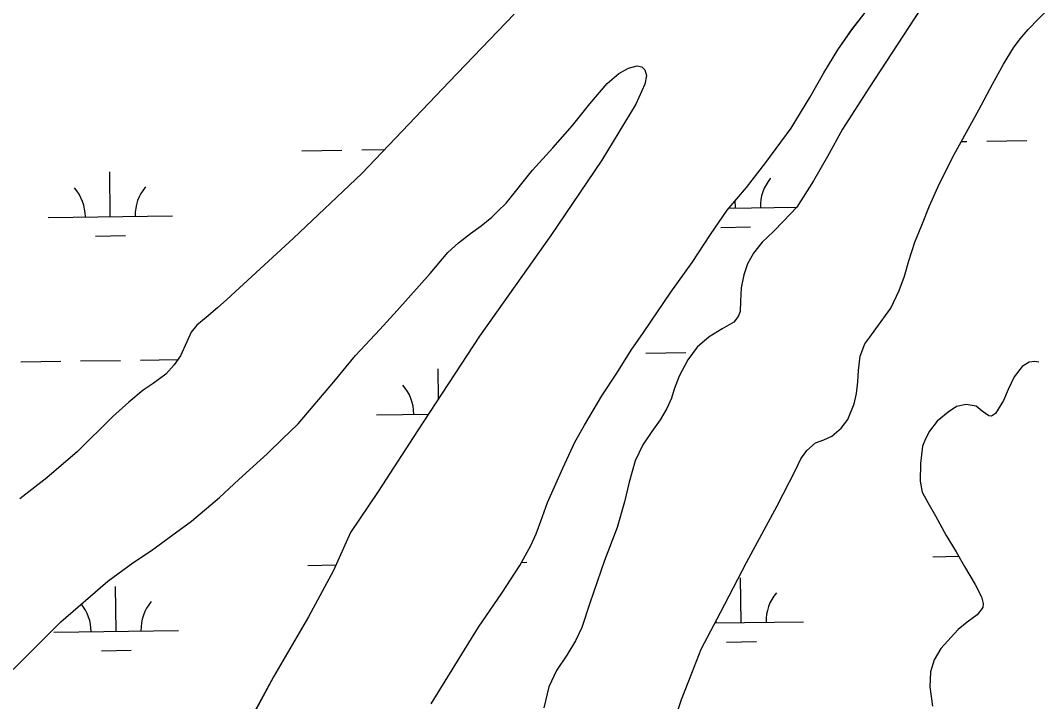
# Model space of a CAD drawing. Extents: x 3767014 to 3805179, y 361544 to 387384.
# Drawn here: x 3786662 to 3787479, y 367509 to 368056 of the extents above; entities that cross this region are included whole.
import ezdxf

# ---------------------------------------------------------------- set-up
doc = ezdxf.new("R2010")
doc.units = 0
for name, color, linetype in [('V-RIVR-EDGE', 7, 'Continuous'), ('V-TOPO-SHOR', 7, 'Continuous'), ('V-WETL-SWMP', 7, 'Continuous')]:
    doc.layers.add(name, color=color, linetype=linetype)

msp = doc.modelspace()

# ---------------------------------------------------------------- linework, layer by layer
at = {"layer": 'V-RIVR-EDGE'}
msp.add_spline([(3785266.865, 377529.211), (3785342.8, 377494.248), (3785391.258, 377467.439), (3785439.72, 377442.249), (3785475.246, 377418.707), (3785525.316, 377389.469), (3785575.383, 377359.422), (3785621.413, 377331.811), (3785722.351, 377269.288), (3785796.661, 377231.094), (3785852.385, 377199.415), (3785928.324, 377166.069), (3785964.678, 377149.804), (3786028.506, 377124.576), (3786060.018, 377113.175), (3786092.316, 377092.068), (3786117.34, 377073.405), (3786135.083, 377053.143), (3786154.458, 377039.347), (3786176.258, 377024.735), (3786206.946, 377006.867), (3786256.211, 376979.248), (3786328.098, 376942.677), (3786374.949, 376919.917), (3786491.265, 376862.208), (3786553.467, 376833.749), (3786619.713, 376805.279), (3786729.589, 376759.718), (3786796.656, 376736.099), (3786845.136, 376718.187), (3786867.767, 376712.469), (3787003.51, 376661.992), (3787089.16, 376631.048), (3787163.496, 376603.367), (3787230.559, 376578.13), (3787257.223, 376568.359), (3787300.044, 376551.27), (3787354.992, 376532.533), (3787409.127, 376512.181), (3787544.074, 376466.558), (3787612.756, 376442.126), (3787657.197, 376425.841), (3787730.724, 376398.162), (3787781.63, 376380.244), (3787834.96, 376361.511), (3787891.524, 376341.961), (3787940, 376322.432), (3787998.976, 376297.215), (3788050.697, 376281.721), (3788117.768, 376259.719), (3788176.757, 376240.164), (3788221.198, 376223.879), (3788259.981, 376209.226), (3788406.252, 376164.383), (3788541.215, 376125.23), (3788606.67, 376104.041), (3788679.39, 376077.173), (3788748.889, 376055.974), (3788871.693, 376005.528), (3788969.454, 375966.467), (3789047.013, 375933.926), (3789119.723, 375903.014), (3789155.253, 375881.09), (3789182.716, 375867.274), (3789214.225, 375854.256), (3789257.04, 375834.74), (3789281.286, 375828.21), (3789303.105, 375821.686), (3789328.955, 375809.491), (3789367.724, 375789.177), (3789414.577, 375767.225), (3789468.708, 375745.255), (3789509.105, 375728.981), (3789555.157, 375710.266), (3789585.849, 375694.015), (3789620.578, 375675.328), (3789681.97, 375646.062), (3789753.859, 375610.3), (3789792.633, 375591.603), (3789842.712, 375566.408), (3789897.64, 375539.584), (3789938.019, 375516.03), (3789968.727, 375506.25), (3790004.289, 375497.265), (3790030.972, 375494.773), (3790047.128, 375487.455), (3790077.007, 375469.589), (3790124.633, 375433.077), (3790192.442, 375382.768), (3790252.165, 375332.478), (3790290.91, 375302.459), (3790337.741, 375271.611), (3790406.357, 375220.491), (3790469.329, 375175.855), (3790570.248, 375106.054), (3790647.751, 375050.868), (3790691.367, 375028.115), (3790744.667, 374997.251), (3790806.838, 374955.852), (3790873.863, 374915.249), (3790932, 374877.903), (3791002.231, 374825.97), (3791052.265, 374782.175), (3791082.927, 374753.793), (3791131.331, 374705.149), (3791170.05, 374664.616), (3791192.631, 374638.681), (3791220.891, 374620.01), (3791288.67, 374557.569), (3791322.577, 374533.223), (3791362.944, 374504.817), (3791396.042, 374480.473), (3791434.785, 374449.645), (3791482.407, 374411.517), (3791534.052, 374365.291), (3791646.192, 374254.216), (3791707.514, 374196.644), (3791738.968, 374161.791), (3791773.65, 374123.694), (3791803.497, 374092.888), (3791829.321, 374070.18), (3791830.912, 374059.662), (3791837.316, 374032.958), (3791849.409, 374017.562), (3791884.123, 373992.405), (3791930.977, 373971.262), (3791954.393, 373955.838), (3791993.134, 373924.202), (3792026.979, 373874.785), (3792047.912, 373836.722), (3792063.186, 373799.482), (3792086.509, 373746.857), (3792112.249, 373690.181), (3792141.261, 373648.864), (3792158.993, 373624.558), (3792177.552, 373607.528), (3792214.702, 373586.409), (3792255.083, 373563.665), (3792301.119, 373538.48), (3792346.34, 373510.871), (3792382.671, 373485.71), (3792422.225, 373455.689), (3792479.537, 373411.875), (3792548.144, 373356.711), (3792619.168, 373298.307), (3792672.431, 373252.077), (3792709.534, 373212.357), (3792750.656, 373162.113), (3792839.385, 373068.08), (3792888.572, 373008.92), (3792945.027, 372945.699), (3792999.062, 372884.91), (3793053.898, 372820.884), (3793149.89, 372720.363), (3793208.761, 372653.092), (3793261.195, 372598.777), (3793315.232, 372538.796), (3793358.792, 372493.399), (3793409.592, 372432.618), (3793462.809, 372367.787), (3793498.283, 372323.219), (3793536.997, 372280.26), (3793578.124, 372232.443), (3793604.724, 372196.792), (3793668.438, 372125.466), (3793703.128, 372090.604), (3793760.41, 372034.66), (3793806.384, 371984.404), (3793839.438, 371942.268), (3793939.427, 371823.136), (3793981.333, 371763.186), (3794029.674, 371688.662), (3794050.609, 371651.408), (3794073.177, 371620.62), (3794178.796, 371488.535), (3794237.625, 371404.28), (3794268.243, 371358.106), (3794301.293, 371314.353), (3794332.724, 371269.794), (3794395.613, 371192), (3794429.476, 371149.862), (3794472.201, 371093.953), (3794523.788, 371024.274), (3794601.175, 370922.181), (3794640.679, 370871.942), (3794687.421, 370805.509), (3794733.389, 370752.828), (3794829.339, 370635.323), (3794895.463, 370557.521), (3794959.948, 370470.826), (3795013.158, 370403.569), (3795070.394, 370329.023), (3795159.854, 370203.448), (3795225.98, 370126.454), (3795296.13, 370041.363), (3795379.18, 369940.065), (3795459.001, 369841.201), (3795508.163, 369772.337), (3795554.103, 369708.333), (3795661.315, 369566.538), (3795715.338, 369500.897), (3795762.105, 369444.169), (3795798.366, 369390.703), (3795915.247, 369234.327), (3795963.601, 369165.465), (3796028.082, 369077.153), (3796043.387, 369052.853), (3796054.672, 369037.459), (3796077.242, 369007.48), (3796148.213, 368927.239), (3796183.677, 368878.627), (3796226.382, 368814.631), (3796275.531, 368740.105), (3796314.222, 368688.25), (3796353.714, 368633.158), (3796401.268, 368567.533), (3796456.873, 368487.33), (3796513.292, 368409.551), (3796545.533, 368365.8), (3796626.113, 368246.716), (3796670.449, 368188.377), (3796704.298, 368140.578), (3796751.041, 368074.145), (3796787.308, 368023.105), (3796838.907, 367958.278), (3796844.528, 367942.09), (3796845.295, 367925.104), (3796846.094, 367921.059), (3796852.559, 367919.425), (3796863.071, 367918.59), (3796875.166, 367904.003), (3796903.398, 367874.01), (3796931.629, 367844.017), (3796952.579, 367812.424), (3796982.392, 367767.87), (3797007.371, 367730.606), (3797037.194, 367690.095), (3797062.185, 367657.684), (3797075.869, 367631.77), (3797095.223, 367609.078), (3797126.665, 367569.372), (3797156.484, 367527.244), (3797212.099, 367451.085), (3797254.808, 367388.706), (3797302.183, 367327.228)], degree=3, dxfattribs=at)
at = {"layer": 'V-TOPO-SHOR'}
for points in [[(3787451.201, 368020.77), (3787459.227, 368033.731), (3787464.548, 368040.93), (3787470.839, 368048.549), (3787479.171, 368057.099), (3787489.427, 368067.171), (3787507.73, 368089.322), (3787515.09, 368101.383), (3787525.298, 368117.443), (3787535.157, 368131.726), (3787546.355, 368143.394), (3787561.281, 368159.176), (3787570.638, 368169.911), (3787590.422, 368187.876), (3787600.682, 368197.754), (3787608.201, 368203.437), (3787614.029, 368205.937)], [(3787419.148, 368118.59), (3787374.89, 368050.046), (3787343.575, 368002.145), (3787321.919, 367968.621), (3787309.699, 367946.622), (3787298.596, 367927.102), (3787285.174, 367906.055), (3787274.559, 367894.601), (3787266.412, 367886.544), (3787257.397, 367877.879), (3787250.448, 367869.066), (3787245.549, 367860.6), (3787242.53, 367851.689), (3787240.527, 367841.33), (3787239.915, 367830.416), (3787239.624, 367822.261), (3787238.055, 367818.196)], [(3787058.313, 368060.847), (3787006.048, 368006.44), (3786935.996, 367932.841), (3786881.015, 367881.114), (3786827.64, 367831.883), (3786820.052, 367825.118), (3786810.912, 367817.528), (3786803.505, 367811.355), (3786798.936, 367805.549), (3786795.393, 367797.9), (3786790.465, 367786.784), (3786785.443, 367779.394), (3786778.654, 367771.96), (3786768.533, 367764.444), (3786760.316, 367759.138), (3786748.87, 367749.526), (3786736.095, 367738.117), (3786707.828, 367709.83), (3786683.113, 367688.895), (3786661.441, 367671.962)], [(3786991.534, 367507.547), (3787029.583, 367568.966), (3787048.251, 367596.33), (3787062.921, 367618.487), (3787071.557, 367634.509), (3787075.842, 367643.942), (3787079.62, 367653.952), (3787084.945, 367668.909), (3787097.419, 367696.512), (3787107.018, 367717.367), (3787114.827, 367731.109), (3787128.582, 367754.62), (3787140.603, 367772.687), (3787152.32, 367791.24), (3787162.179, 367805.523), (3787184.064, 367837.777), (3787201.05, 367861.562), (3787216.011, 367883.924), (3787229.171, 367903.591), (3787244.924, 367921.753), (3787260.436, 367941.674), (3787280.764, 367969.275), (3787295.768, 367993.896), (3787306.96, 368013.808), (3787317.997, 368032.048), (3787329.376, 368048.334), (3787340.034, 368062.047)], [(3787142.301, 368013.174), (3787150.151, 368017.392), (3787156.977, 368019.23), (3787160.827, 368018.441), (3787163.24, 368016.143), (3787164.436, 368011.461), (3787163.232, 368004.56), (3787155.965, 367988.669), (3787128.608, 367943.517), (3787087.685, 367883.107), (3787030.568, 367802.561), (3786980.605, 367726.513), (3786949.013, 367677.916), (3786926.854, 367644.97), (3786913.273, 367614.393), (3786893.18, 367577.177), (3786865.106, 367529.258), (3786843.512, 367489.256)], [(3787186.667, 367493.281), (3787192.709, 367511.004), (3787200.829, 367532.117), (3787208.505, 367551.255), (3787223.879, 367580.697), (3787244.683, 367620.877), (3787269.478, 367666.457), (3787284.191, 367694.9), (3787288.477, 367704.137), (3787293.226, 367710.637), (3787300.239, 367716.898), (3787306.756, 367719.415), (3787313.264, 367722.227), (3787320.766, 367728.598), (3787326.089, 367735.698), (3787331.178, 367748.293), (3787333.036, 367756.49), (3787334.082, 367765.843), (3787334.84, 367774.895), (3787336.026, 367786.507), (3787339.712, 367796.319), (3787343.896, 367801.726), (3787348.74, 367808.423), (3787360.7, 367825.016), (3787367.423, 367839.026), (3787371.558, 367850.517), (3787375.177, 367862.977), (3787380.015, 367877.825), (3787385.468, 367891.508), (3787391.664, 367907.077), (3787399.862, 367924.952), (3787411.462, 367948.213), (3787431.395, 367983.953), (3787442.272, 368004.644), (3787451.201, 368020.77)], [(3786656.131, 367534.994), (3786694.461, 367573.153), (3786731.941, 367605.988), (3786752.098, 367620.721), (3786767.169, 367630.617), (3786786.457, 367644.742), (3786799.288, 367653.993), (3786821.695, 367673.005), (3786837.241, 367687.527), (3786848.864, 367697.927), (3786859.905, 367708.116), (3786872.272, 367720.107), (3786884.739, 367732.194), (3786913.462, 367765.796), (3786930.907, 367786.943), (3786950.324, 367807.747), (3786964.281, 367823.015), (3786990.839, 367852.832), (3787005.059, 367869.48), (3787013.599, 367877.449), (3787023.235, 367884.852), (3787031.918, 367891.057), (3787040.288, 367897.941), (3787045.181, 367902.676), (3787051.988, 367909.225), (3787073.038, 367935.567), (3787089.285, 367953.544), (3787105.14, 367971.411), (3787118.95, 367988.739), (3787132.979, 368005.088), (3787142.301, 368013.174)], [(3787238.055, 367818.196), (3787234.537, 367813.594), (3787225.237, 367808.453), (3787214.893, 367802.012), (3787205.087, 367793.524), (3787197.675, 367783.523), (3787190.833, 367770.393), (3787186.671, 367759.981), (3787184.693, 367752.668), (3787180.965, 367744.523), (3787175.497, 367735.356), (3787168.858, 367725.962), (3787161.563, 367715.179), (3787155.494, 367702.461), (3787150.616, 367685.356), (3787146.786, 367669.454), (3787140.913, 367648.888), (3787130.863, 367622.423), (3787118.944, 367588.257), (3787112.65, 367568.76), (3787107.612, 367558.128), (3787100.434, 367546.662), (3787092.201, 367534.185), (3787086.041, 367521.17), (3787082.135, 367504.385)], [(3787479.496, 367781.51), (3787476.336, 367782.217), (3787471.734, 367781.711), (3787466.026, 367778.231), (3787459.659, 367769.73), (3787454.998, 367759.697), (3787450.996, 367750.761), (3787444.774, 367740.298), (3787441.389, 367738.252), (3787439.22, 367738.59), (3787433.922, 367742.387), (3787429.308, 367746.397), (3787421.028, 367747.763), (3787413.415, 367745.908), (3787406.651, 367741.519), (3787397.799, 367734.132), (3787391.709, 367726.323), (3787388.522, 367720.156), (3787386.116, 367714.305), (3787384.596, 367700.325), (3787384.354, 367686.182), (3787385.95, 367677.285), (3787390.377, 367668.952), (3787396.429, 367658.399), (3787405.17, 367642.416), (3787413.051, 367629.452), (3787419.82, 367617.74), (3787428.329, 367603.223), (3787433.578, 367593.338), (3787434.792, 367587.968), (3787434.479, 367584.72), (3787430.01, 367578.817), (3787422.005, 367573.024), (3787414.786, 367567.15), (3787400.73, 367551.88), (3787395.557, 367542.719), (3787392.649, 367533.223), (3787392.065, 367521.031), (3787394.215, 367505.573)]]:
    msp.add_lwpolyline(points, dxfattribs=at)
at = {"layer": 'V-WETL-SWMP'}
for p, q in [((3787419.147, 368118.591), (3787374.891, 368050.046)), ((3787058.312, 368060.847), (3787006.048, 368006.44)), ((3787329.376, 368048.333), (3787340.034, 368062.047)), ((3787470.839, 368048.549), (3787479.17, 368057.1)), ((3787374.891, 368050.046), (3787343.575, 368002.145)), ((3787464.547, 368040.931), (3787470.839, 368048.549)), ((3787317.997, 368032.048), (3787329.376, 368048.333)), ((3787459.227, 368033.731), (3787464.547, 368040.931)), ((3787306.96, 368013.808), (3787317.997, 368032.048)), ((3787451.201, 368020.769), (3787459.227, 368033.731)), ((3787142.302, 368013.173), (3787150.151, 368017.392)), ((3787150.151, 368017.392), (3787156.978, 368019.23)), ((3787156.978, 368019.23), (3787160.827, 368018.441)), ((3787160.827, 368018.441), (3787163.24, 368016.144)), ((3787163.24, 368016.144), (3787164.436, 368011.461)), ((3787442.272, 368004.643), (3787451.201, 368020.769)), ((3787132.978, 368005.088), (3787142.302, 368013.173)), ((3787164.436, 368011.461), (3787163.232, 368004.559)), ((3787295.768, 367993.896), (3787306.96, 368013.808)), ((3787006.048, 368006.44), (3786935.996, 367932.84)), ((3787118.949, 367988.738), (3787132.978, 368005.088)), ((3787163.232, 368004.559), (3787155.966, 367988.67)), ((3787343.575, 368002.145), (3787321.919, 367968.621)), ((3787431.394, 367983.952), (3787442.272, 368004.643)), ((3787280.765, 367969.274), (3787295.768, 367993.896)), ((3787105.141, 367971.411), (3787118.949, 367988.738)), ((3787155.966, 367988.67), (3787128.608, 367943.518)), ((3787411.462, 367948.213), (3787431.394, 367983.952)), ((3787089.284, 367953.543), (3787105.141, 367971.411)), ((3787260.435, 367941.674), (3787280.765, 367969.274)), ((3787321.919, 367968.621), (3787309.699, 367946.621)), ((3787417.242, 367958.577), (3787421.781, 367958.64)), ((3787437.78, 367958.862), (3787469.777, 367959.307)), ((3786887.925, 367951.224), (3786919.922, 367951.669)), ((3786935.92, 367951.891), (3786954.373, 367952.147)), ((3787073.037, 367935.567), (3787089.284, 367953.543)), ((3787128.608, 367943.518), (3787087.685, 367883.107)), ((3787309.699, 367946.621), (3787298.596, 367927.103)), ((3787399.862, 367924.951), (3787411.462, 367948.213)), ((3786734.052, 367898.34), (3786733.552, 367934.336)), ((3787051.989, 367909.225), (3787073.037, 367935.567)), ((3787244.924, 367921.752), (3787260.435, 367941.674)), ((3786935.996, 367932.84), (3786881.015, 367881.115)), ((3787298.596, 367927.103), (3787285.173, 367906.055)), ((3787229.172, 367903.592), (3787244.924, 367921.752)), ((3787391.663, 367907.076), (3787399.862, 367924.951)), ((3787235.912, 367905.311), (3787235.829, 367911.267)), ((3787040.289, 367897.94), (3787045.18, 367902.675)), ((3787045.18, 367902.675), (3787051.989, 367909.225)), ((3787216.01, 367883.925), (3787229.172, 367903.592)), ((3787230.599, 367905.238), (3787285.117, 367905.995)), ((3787285.173, 367906.055), (3787274.558, 367894.6)), ((3787385.469, 367891.508), (3787391.663, 367907.076)), ((3786684.057, 367897.645), (3786784.048, 367899.034)), ((3787031.918, 367891.057), (3787040.289, 367897.94)), ((3787274.558, 367894.6), (3787266.412, 367886.544)), ((3787023.234, 367884.853), (3787031.918, 367891.057)), ((3787224.127, 367889.715), (3787248.125, 367890.048)), ((3787266.412, 367886.544), (3787257.396, 367877.878)), ((3787380.015, 367877.825), (3787385.469, 367891.508)), ((3786722.268, 367882.744), (3786746.266, 367883.077)), ((3786881.015, 367881.115), (3786827.641, 367831.883)), ((3787005.058, 367869.48), (3787013.599, 367877.448)), ((3787013.599, 367877.448), (3787023.234, 367884.853)), ((3787087.685, 367883.107), (3787030.569, 367802.561)), ((3787201.05, 367861.563), (3787216.01, 367883.925)), ((3787257.396, 367877.878), (3787250.447, 367869.066)), ((3787375.178, 367862.978), (3787380.015, 367877.825)), ((3786990.84, 367852.831), (3787005.058, 367869.48)), ((3787250.447, 367869.066), (3787245.55, 367860.6)), ((3787184.063, 367837.776), (3787201.05, 367861.563)), ((3787245.55, 367860.6), (3787242.53, 367851.689)), ((3787371.558, 367850.517), (3787375.178, 367862.978)), ((3786964.281, 367823.015), (3786990.84, 367852.831)), ((3787242.53, 367851.689), (3787240.528, 367841.33)), ((3787367.424, 367839.026), (3787371.558, 367850.517)), ((3787162.179, 367805.522), (3787184.063, 367837.776)), ((3787240.528, 367841.33), (3787239.914, 367830.417)), ((3787360.7, 367825.016), (3787367.424, 367839.026)), ((3786827.641, 367831.883), (3786820.052, 367825.118)), ((3787239.914, 367830.417), (3787239.624, 367822.261)), ((3786820.052, 367825.118), (3786810.912, 367817.528)), ((3786950.324, 367807.746), (3786964.281, 367823.015)), ((3787239.624, 367822.261), (3787238.056, 367818.196)), ((3787348.739, 367808.423), (3787360.7, 367825.016)), ((3786803.504, 367811.356), (3786798.935, 367805.549)), ((3786810.912, 367817.528), (3786803.504, 367811.356)), ((3787234.537, 367813.593), (3787225.238, 367808.454)), ((3787238.056, 367818.196), (3787234.537, 367813.593)), ((3786798.935, 367805.549), (3786795.393, 367797.901)), ((3786930.906, 367786.943), (3786950.324, 367807.746)), ((3787152.321, 367791.239), (3787162.179, 367805.522)), ((3787225.238, 367808.454), (3787214.892, 367802.013)), ((3787343.897, 367801.725), (3787348.739, 367808.423)), ((3786795.393, 367797.901), (3786790.464, 367786.783)), ((3787030.569, 367802.561), (3786980.606, 367726.512)), ((3787214.892, 367802.013), (3787205.087, 367793.524)), ((3787336.026, 367786.508), (3787339.711, 367796.32)), ((3787339.711, 367796.32), (3787343.897, 367801.725)), ((3786790.464, 367786.783), (3786785.443, 367779.394)), ((3786913.461, 367765.796), (3786930.906, 367786.943)), ((3787140.604, 367772.688), (3787152.321, 367791.239)), ((3787164.114, 367788.871), (3787196.111, 367789.315)), ((3787205.087, 367793.524), (3787197.675, 367783.523)), ((3786662.255, 367781.899), (3786694.252, 367782.344)), ((3786710.25, 367782.566), (3786742.247, 367783.011)), ((3786758.246, 367783.233), (3786788.336, 367783.651)), ((3786785.443, 367779.394), (3786778.655, 367771.96)), ((3787197.675, 367783.523), (3787190.832, 367770.393)), ((3787334.84, 367774.894), (3787336.026, 367786.508)), ((3787471.734, 367781.711), (3787466.027, 367778.232)), ((3787476.336, 367782.217), (3787471.734, 367781.711)), ((3787479.496, 367781.51), (3787476.336, 367782.217)), ((3786778.655, 367771.96), (3786768.532, 367764.445)), ((3786997.542, 367752.291), (3786997.211, 367776.121)), ((3787128.581, 367754.62), (3787140.604, 367772.688)), ((3787334.082, 367765.842), (3787334.84, 367774.894)), ((3787466.027, 367778.232), (3787459.659, 367769.729)), ((3786768.532, 367764.445), (3786760.317, 367759.137)), ((3786884.738, 367732.195), (3786913.461, 367765.796)), ((3787190.832, 367770.393), (3787186.671, 367759.982)), ((3787333.036, 367756.489), (3787334.082, 367765.842)), ((3787459.659, 367769.729), (3787454.998, 367759.697)), ((3786760.317, 367759.137), (3786748.871, 367749.527)), ((3787114.827, 367731.109), (3787128.581, 367754.62)), ((3787186.671, 367759.982), (3787184.692, 367752.667)), ((3787331.177, 367748.294), (3787333.036, 367756.489)), ((3787454.998, 367759.697), (3787450.997, 367750.762)), ((3786748.871, 367749.527), (3786736.094, 367738.116)), ((3787184.692, 367752.667), (3787180.966, 367744.524)), ((3787326.088, 367735.699), (3787331.177, 367748.294)), ((3787413.415, 367745.907), (3787406.65, 367741.518)), ((3787421.027, 367747.764), (3787413.415, 367745.907)), ((3787429.308, 367746.397), (3787421.027, 367747.764)), ((3787433.923, 367742.388), (3787429.308, 367746.397)), ((3787450.997, 367750.762), (3787444.775, 367740.299)), ((3786736.094, 367738.116), (3786707.829, 367709.829)), ((3786947.716, 367739.43), (3786989.474, 367740.01)), ((3787180.966, 367744.524), (3787175.497, 367735.356)), ((3787406.65, 367741.518), (3787397.8, 367734.132)), ((3787439.221, 367738.591), (3787433.923, 367742.388)), ((3787441.389, 367738.252), (3787439.221, 367738.591)), ((3787444.775, 367740.299), (3787441.389, 367738.252)), ((3786872.273, 367720.106), (3786884.738, 367732.195)), ((3787107.018, 367717.367), (3787114.827, 367731.109)), ((3787175.497, 367735.356), (3787168.857, 367725.963)), ((3787320.765, 367728.597), (3787326.088, 367735.699)), ((3787397.8, 367734.132), (3787391.709, 367726.323)), ((3786980.606, 367726.512), (3786949.014, 367677.917)), ((3787168.857, 367725.963), (3787161.563, 367715.179)), ((3787306.755, 367719.414), (3787313.264, 367722.226)), ((3787313.264, 367722.226), (3787320.765, 367728.597)), ((3787391.709, 367726.323), (3787388.523, 367720.157)), ((3786859.904, 367708.116), (3786872.273, 367720.106)), ((3787097.42, 367696.511), (3787107.018, 367717.367)), ((3787161.563, 367715.179), (3787155.495, 367702.462)), ((3787293.227, 367710.636), (3787300.239, 367716.897)), ((3787300.239, 367716.897), (3787306.755, 367719.414)), ((3787386.115, 367714.305), (3787384.595, 367700.326)), ((3787388.523, 367720.157), (3787386.115, 367714.305)), ((3786707.829, 367709.829), (3786683.113, 367688.895)), ((3786848.864, 367697.927), (3786859.904, 367708.116)), ((3787288.478, 367704.137), (3787293.227, 367710.636)), ((3786837.241, 367687.527), (3786848.864, 367697.927)), ((3787155.495, 367702.462), (3787150.616, 367685.356)), ((3787284.19, 367694.9), (3787288.478, 367704.137)), ((3787384.595, 367700.326), (3787384.355, 367686.181)), ((3786683.113, 367688.895), (3786661.44, 367671.963)), ((3787084.945, 367668.909), (3787097.42, 367696.511)), ((3787269.478, 367666.457), (3787284.19, 367694.9)), ((3786821.694, 367673.005), (3786837.241, 367687.527)), ((3787150.616, 367685.356), (3787146.787, 367669.454)), ((3787384.355, 367686.181), (3787385.949, 367677.286)), ((3786799.287, 367653.994), (3786821.694, 367673.005)), ((3786949.014, 367677.917), (3786926.853, 367644.969)), ((3787385.949, 367677.286), (3787390.377, 367668.952)), ((3787079.62, 367653.952), (3787084.945, 367668.909)), ((3787146.787, 367669.454), (3787140.913, 367648.887)), ((3787244.683, 367620.877), (3787269.478, 367666.457)), ((3787390.377, 367668.952), (3787396.43, 367658.399)), ((3787396.43, 367658.399), (3787405.17, 367642.415)), ((3786786.457, 367644.742), (3786799.287, 367653.994)), ((3787075.842, 367643.942), (3787079.62, 367653.952)), ((3787140.913, 367648.887), (3787130.864, 367622.424)), ((3786767.17, 367630.618), (3786786.457, 367644.742)), ((3786926.853, 367644.969), (3786913.273, 367614.394)), ((3787071.558, 367634.509), (3787075.842, 367643.942)), ((3787405.17, 367642.415), (3787413.051, 367629.453)), ((3787062.921, 367618.488), (3787071.558, 367634.509)), ((3786752.097, 367620.722), (3786767.17, 367630.618)), ((3787394.405, 367625.553), (3787415.139, 367625.841)), ((3787413.051, 367629.453), (3787419.82, 367617.74)), ((3786731.941, 367605.988), (3786752.097, 367620.722)), ((3786892.546, 367618.581), (3786915.273, 367618.897)), ((3787048.25, 367596.329), (3787062.921, 367618.488)), ((3787064.257, 367620.967), (3787068.529, 367621.026)), ((3787130.864, 367622.424), (3787118.944, 367588.257)), ((3787223.879, 367580.697), (3787244.683, 367620.877)), ((3787419.82, 367617.74), (3787428.328, 367603.223)), ((3786913.273, 367614.394), (3786893.181, 367577.177)), ((3787240.533, 367572.668), (3787240.033, 367608.665)), ((3786694.461, 367573.153), (3786731.941, 367605.988)), ((3786738.673, 367565.697), (3786738.173, 367601.693)), ((3787428.328, 367603.223), (3787433.579, 367593.338)), ((3787029.584, 367568.966), (3787048.25, 367596.329)), ((3787433.579, 367593.338), (3787434.792, 367587.968)), ((3787118.944, 367588.257), (3787112.651, 367568.759)), ((3787434.479, 367584.72), (3787430.01, 367578.817)), ((3787434.792, 367587.968), (3787434.479, 367584.72)), ((3786893.181, 367577.177), (3786865.106, 367529.258)), ((3787208.504, 367551.256), (3787223.879, 367580.697)), ((3787430.01, 367578.817), (3787422.004, 367573.023)), ((3786656.13, 367534.995), (3786694.461, 367573.153)), ((3786688.678, 367565.002), (3786788.668, 367566.391)), ((3786991.533, 367507.546), (3787029.584, 367568.966)), ((3787112.651, 367568.759), (3787107.612, 367558.129)), ((3787219.534, 367572.377), (3787290.528, 367573.363)), ((3787414.786, 367567.15), (3787400.73, 367551.879)), ((3787422.004, 367573.023), (3787414.786, 367567.15)), ((3787107.612, 367558.129), (3787100.433, 367546.661)), ((3786726.889, 367550.101), (3786750.886, 367550.434)), ((3787200.828, 367532.117), (3787208.504, 367551.256)), ((3787228.748, 367557.072), (3787252.746, 367557.406)), ((3787400.73, 367551.879), (3787395.556, 367542.719)), ((3787100.433, 367546.661), (3787092.2, 367534.185)), ((3787395.556, 367542.719), (3787392.649, 367533.222)), ((3787092.2, 367534.185), (3787086.041, 367521.171)), ((3786865.106, 367529.258), (3786843.512, 367489.256)), ((3787192.709, 367511.004), (3787200.828, 367532.117)), ((3787392.649, 367533.222), (3787392.066, 367521.032)), ((3787086.041, 367521.171), (3787082.136, 367504.384)), ((3787392.066, 367521.032), (3787394.215, 367505.573)), ((3787186.667, 367493.28), (3787192.709, 367511.004))]:
    msp.add_line(p, q, dxfattribs=at)
for centre, start, end in [((3787291.143, 367906.553), 140.024034, 181.567693), ((3786678.808, 367898.047), 0.024037, 41.567696), ((3786789.283, 367899.582), 140.024034, 181.567693), ((3786942.467, 367739.832), 0.024037, 41.567696), ((3787295.764, 367573.91), 140.024034, 181.567693), ((3786683.429, 367565.404), 0.024037, 38.87694), ((3786793.904, 367566.939), 140.024034, 181.567693), ((3787185.289, 367572.376), 0.024037, 2.971127)]:
    msp.add_arc(centre, 35.246, start, end, dxfattribs=at)

doc.saveas('drawing.dxf')
